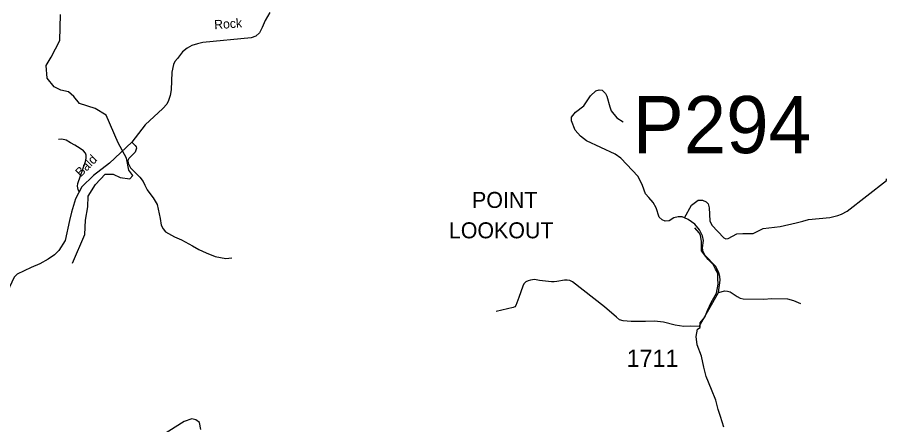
# Model space of a CAD drawing. Extents: x 884530 to 1028605, y 526725 to 653634.
# Drawn here: x 1008609 to 1014853, y 612677 to 615600 of the extents above; entities that cross this region are included whole.
import ezdxf

# ---------------------------------------------------------------- set-up
doc = ezdxf.new("R2010")
doc.units = 0
for name, color, linetype in [('Exist Geographical Mountain Summit Label', 7, 'Continuous'), ('Exist Hydrographic Creek Single Shore', 7, 'Continuous'), ('Exist Road Non-System Type 51', 7, 'Continuous'), ('Exist Road Secondary Structure Pipe Number Label', 7, 'Continuous'), ('Exist Road Secondary Type 51 Attributed', 7, 'Continuous'), ('Exist Road Secondary Type 51 Label', 7, 'Continuous'), ('Exist Road Secondary Type 51 Number Label', 7, 'Continuous')]:
    doc.layers.add(name, color=color, linetype=linetype)

msp = doc.modelspace()

# ---------------------------------------------------------------- linework, layer by layer
at = {"layer": 'Exist Hydrographic Creek Single Shore'}
msp.add_lwpolyline([(1009005.1, 613837.1), (1009092.8, 614042.1), (1009097.8, 614145.7), (1009114.3, 614240.9), (1009116.4, 614317.4), (1009170.1, 614400.2), (1009238.4, 614474.6), (1009296.2, 614474.6), (1009347.9, 614451.9), (1009416.1, 614441.5), (1009438.9, 614464.3), (1009409.9, 614503.6), (1009393, 614588.9), (1009333.4, 614699.1), (1009246.6, 614897.6), (1009168.1, 614946.2), (1009054.4, 614981.4), (1009015.1, 615033.1), (1008975.8, 615066.2), (1008920, 615078.6), (1008872.5, 615101.4), (1008822.9, 615163.4), (1008816.7, 615254.4), (1008851.8, 615314.4), (1008913.8, 615434.4), (1008918.9, 615622.4)], dxfattribs=at)
at = {"layer": 'Exist Road Non-System Type 51'}
msp.add_line((1013505.2, 613382.4), (1013644.9, 613625.9), dxfattribs=at)
for points in [[(1013399.9, 614161.8), (1013385, 614168.4), (1013356.5, 614168.4), (1013325.4, 614160.6), (1013291.6, 614139.9), (1013263.1, 614137.2), (1013239.9, 614147.7), (1013219, 614165.8), (1013198.3, 614233.3), (1013175, 614272.1), (1013143.8, 614308.5), (1013120.5, 614334.4), (1013099.7, 614394), (1013068.6, 614458.8), (1012944.2, 614591.1), (1012902.6, 614619.6), (1012697.8, 614715.5), (1012653.7, 614746.7), (1012614.9, 614790.7), (1012588.9, 614858.2), (1012588.9, 614884.1), (1012617.4, 614920.4), (1012677.1, 614964.5), (1012726.3, 615037.1), (1012765.2, 615073.5), (1012788.5, 615081.3), (1012809.3, 615078.6), (1012832.6, 615055.3), (1012843, 615034.6), (1012863.8, 614959.3), (1012874.1, 614930.8), (1012915.7, 614878.9), (1012959.4, 614851.2)], [(1009053, 614347.5), (1009044.8, 614365.1), (1009041.2, 614387.8), (1009044.1, 614409), (1009098.9, 614564.8), (1009103.5, 614588.8), (1009102.1, 614612.1), (1009097.9, 614626.3), (1009083, 614641.9), (1009059.7, 614660.2), (1009020.7, 614682.2), (1008989.6, 614699.9), (1008959.2, 614719), (1008928.7, 614725.4), (1008904.6, 614723.9)], [(1009431.4, 614705.2), (1009455.1, 614681.6), (1009461.1, 614671.8), (1009463.9, 614660.9), (1009459.7, 614647.6), (1009454.1, 614633.3), (1009410.7, 614587), (1009401.9, 614572.2), (1009403.8, 614553.4), (1009422.6, 614520.9), (1009464.9, 614476.6), (1009489.6, 614452.9), (1009511.4, 614422.8), (1009524.5, 614396.5), (1009541.1, 614362.4), (1009560.5, 614335.7), (1009583.8, 614304.4), (1009612.8, 614257.8), (1009634.4, 614157.3), (1009641.3, 614108.1), (1009655.1, 614083.4), (1009673.8, 614060.8), (1009736.9, 614026.3), (1009788.1, 614003.6), (1009866, 613960.2), (1009913.3, 613934.6), (1009965.5, 613910.4), (1010028.8, 613883.5), (1010106.5, 613869.5), (1010149.8, 613874.5)], [(1013399.9, 614161.8), (1013452.4, 614251.4), (1013499.1, 614287.7), (1013530.2, 614287.7), (1013556.1, 614277.3), (1013571.7, 614261.8), (1013577, 614233.3), (1013582.1, 614139.9), (1013597.7, 614108.7), (1013682.7, 614017.8), (1013699, 614010.3), (1013715.3, 614014.1), (1013778, 614047.9), (1013819.5, 614049.2), (1013893.7, 614048.8), (1013965.4, 614084.7), (1014089.3, 614098.2), (1014202.3, 614125.8), (1014250, 614138.3), (1014292.6, 614149.6), (1014444.5, 614164.7), (1014502.3, 614178.5), (1014529.8, 614188.5), (1014568.8, 614209.9), (1014852.8, 614430.3), (1014852.8, 614440.7)], [(1013644.9, 613625.9), (1013657.9, 613713.1), (1013654.5, 613741.6), (1013646.7, 613767.5), (1013638.9, 613788.2), (1013622.5, 613814.1), (1013549.2, 613891.7), (1013534.5, 613917.7), (1013530.2, 613945.4), (1013538, 613999.8), (1013530.2, 614033.5), (1013509.5, 614075), (1013475.8, 614116.5), (1013426.5, 614150.3), (1013399.9, 614161.8)], [(1013505.2, 613382.4), (1013442.3, 613384), (1013397.2, 613380.8), (1013334.4, 613390.4), (1013250.5, 613413), (1013184.5, 613419.5), (1013120.1, 613417.8), (1013018.6, 613417.8), (1012960.5, 613422.7), (1012934.8, 613429.2), (1012911.8, 613448.3), (1012827.2, 613522.1), (1012596.2, 613702.2), (1012578.4, 613712.1), (1012557.3, 613714.6), (1012539.6, 613713.2), (1012483, 613703.9), (1012465.4, 613701.9), (1012445.1, 613702.7), (1012358.7, 613712.7), (1012322.7, 613717.8), (1012295.9, 613715.2), (1012278.2, 613710.2), (1012260.4, 613701.9), (1012247.1, 613688.6), (1012240.1, 613672.1), (1012210.9, 613589), (1012189.4, 613531.9), (1012182.4, 613523.6), (1012170.3, 613517.9), (1012047.9, 613489.4)], [(1013644.9, 613625.9), (1013690.8, 613636.8), (1013711, 613635.2), (1013728, 613630.6), (1013779.6, 613596.6), (1013802, 613584.6), (1013823.5, 613581), (1013971.2, 613578.5), (1014026.3, 613583.7), (1014140.9, 613579.6), (1014185.1, 613567), (1014233.8, 613545.9)]]:
    msp.add_lwpolyline(points, dxfattribs=at)
at = {"layer": 'Exist Road Secondary Type 51 Attributed'}
for points in [[(1010421.9, 615636.5), (1010387.8, 615577.5), (1010368, 615527.5), (1010348.3, 615488.7), (1010322.5, 615465.9), (1010287.4, 615454), (1009941.1, 615420.4), (1009901.9, 615411.1), (1009862.6, 615397.7), (1009827.4, 615380.1), (1009794.4, 615352.2), (1009758.3, 615305.7), (1009740.6, 615283.9), (1009729.3, 615261.2), (1009718.3, 615207.9), (1009713.5, 615079.6), (1009706.5, 615040.4), (1009695.2, 615004.2), (1009681.7, 614978.3), (1009653.8, 614947.3), (1009527.7, 614828.6), (1009431.4, 614705.2), (1009269.6, 614554.4)], [(1009269.6, 614554.4), (1009156.6, 614464.6), (1009073, 614383.1), (1009025.5, 614297.3), (1008996.5, 614203.1), (1008983.1, 614142.1), (1008952.3, 613999.5), (1008905.6, 613928), (1008875.6, 613896), (1008829.1, 613864.9), (1008769.1, 613831.8), (1008707.1, 613805), (1008607.9, 613757.4), (1008585.2, 613734.6), (1008552.8, 613664.6), (1008468.7, 613496.2), (1008451.9, 613467.8), (1008422.9, 613422.3), (1008313.4, 613347.8), (1008312.4, 613343.8), (1008268.4, 613303.7), (1008017.8, 612902.6)], [(1013684, 612659.5), (1013659.4, 612736.3), (1013642.7, 612786.8), (1013625, 612853.3), (1013595.4, 612930.1), (1013557.5, 613023.2), (1013540.2, 613088.8), (1013523, 613168.1), (1013492, 613250.9), (1013485.1, 613309.6), (1013495.4, 613361.4), (1013513.4, 613373.7), (1013514.1, 613401.7), (1013514.4, 613407.6), (1013547.1, 613447.6), (1013565.4, 613495.5), (1013591.4, 613554.6), (1013629.9, 613620.1), (1013643.7, 613685.7), (1013641.1, 613725.6), (1013641.3, 613764.2), (1013624.7, 613792.8), (1013605.7, 613827.2), (1013571.3, 613861.7), (1013545.1, 613895.2), (1013522.1, 613924.1), (1013522, 613991.9), (1013515.5, 614038), (1013505.7, 614054.9), (1013474.7, 614089.4)], [(1009926.8, 612643.1), (1009916.4, 612692.8), (1009890.2, 612711.1), (1009861.5, 612719), (1009806.6, 612700.7), (1009521.6, 612520.2)]]:
    msp.add_lwpolyline(points, dxfattribs=at)

# ---------------------------------------------------------------- texts
at = {"layer": 'Exist Geographical Mountain Summit Label'}
for s, p in [('POINT', (1011875, 614232.7)), ('LOOKOUT', (1011708.7, 614014.6))]:
    msp.add_text(s, height=114.83, dxfattribs=at).set_placement(p)
at = {"layer": 'Exist Road Secondary Structure Pipe Number Label'}
msp.add_text('P294', height=410.1, dxfattribs=at).set_placement((1013029.4, 614625.8))
at = {"layer": 'Exist Road Secondary Type 51 Label'}
for s, rotation, p in [('Rock', 3.97322, (1010025, 615515.1)), ('Bald', 45.17129, (1009064, 614450.6))]:
    msp.add_text(s, height=65.62, rotation=rotation, dxfattribs=at).set_placement(p)
at = {"layer": 'Exist Road Secondary Type 51 Number Label'}
msp.add_text('1711', height=125, dxfattribs=at).set_placement((1012985.7, 613090.6))

doc.saveas('drawing.dxf')
